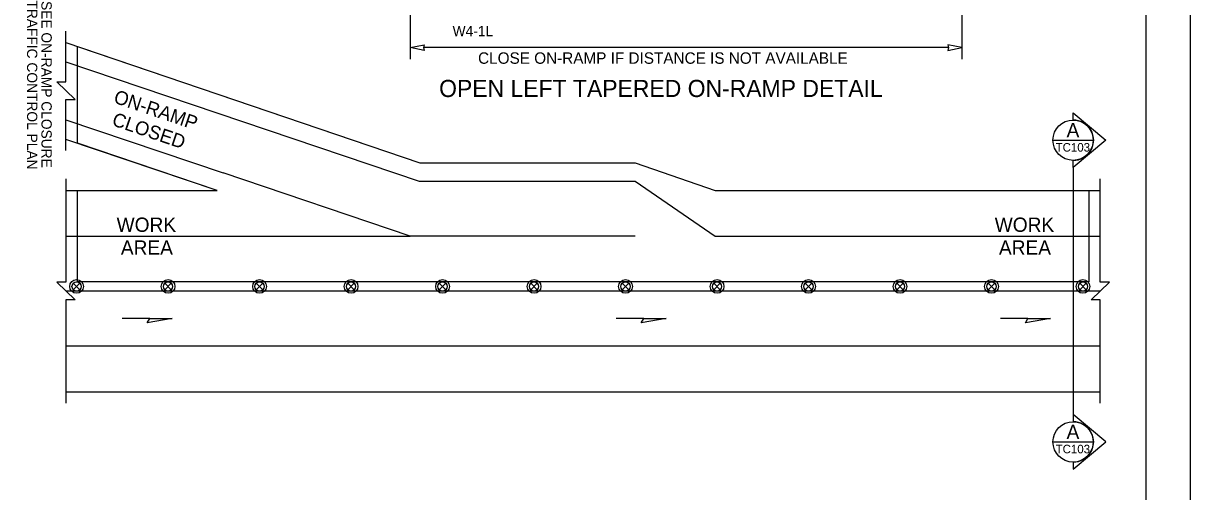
# Model space of a CAD drawing. Extents: x 99999 to 100116, y 99995 to 100013.
# Drawn here: x 100087.9 to 100096.06, y 100002.45 to 100005.73 of the extents above; entities that cross this region are included whole.
import ezdxf

# ---------------------------------------------------------------- set-up
doc = ezdxf.new("R2010")
doc.units = 0
for name, color, linetype in [('RD_MK_LineEdgeYellow', 7, 'Continuous'), ('RD_MK_LineLane', 7, 'Continuous'), ('SH_DE_DetailHeading2Text', 7, 'Continuous'), ('SH_GI_PlotLimits', 7, 'Continuous'), ('SH_GI_SheetBorder', 7, 'Continuous'), ('SH_TI_WZSectionCut', 7, 'Continuous'), ('TR_SN_ConstructionSigns', 7, 'Continuous'), ('TR_WZ_TrafficSafetyDrum', 7, 'Continuous'), ('TR_WZ_WorkAreaLabel', 7, 'Continuous'), ('TR_WZ_WorkZoneDetails', 7, 'Continuous'), ('TR_WZ_WorkZoneTextCurrent', 7, 'Continuous')]:
    doc.layers.add(name, color=color, linetype=linetype)

msp = doc.modelspace()

# ---------------------------------------------------------------- linework, layer by layer
at = {"layer": 'RD_MK_LineEdgeYellow'}
for p, q in [((100088.195, 100005.4562), (100090.6655, 100004.622)), ((100088.195, 100005.0509), (100089.2943, 100004.6797)), ((100090.6655, 100004.622), (100092.1758, 100004.622)), ((100092.1758, 100004.622), (100092.7368, 100004.238)), ((100088.195, 100004.238), (100089.2533, 100004.238)), ((100092.7368, 100004.238), (100095.43, 100004.238)), ((100088.195, 100003.47), (100095.43, 100003.47))]:
    msp.add_line(p, q, dxfattribs=at)
at = {"layer": 'RD_MK_LineLane'}
for points in [[(100092.1758, 100004.238), (100090.6024, 100004.238)], [(100095.43, 100003.854), (100088.195, 100003.854)]]:
    msp.add_lwpolyline(points, dxfattribs=at)
at = {"layer": 'SH_GI_PlotLimits'}
msp.add_lwpolyline([(100079.0625, 99999.6875), (100096.0625, 99999.6875), (100096.0625, 100010.6875), (100079.0625, 100010.6875)], close=True, dxfattribs=at)
at = {"layer": 'SH_GI_SheetBorder'}
msp.add_line((100095.75, 100010.375), (100095.75, 100000), dxfattribs=at)
at = {"layer": 'SH_TI_WZSectionCut'}
for p, q in [((100095.2407, 100005.0503), (100095.2407, 100005.1002)), ((100095.2407, 100005.1002), (100095.4688, 100004.9091)), ((100095.4688, 100004.9091), (100095.2407, 100004.718)), ((100095.2407, 100004.718), (100095.2407, 100004.7679)), ((100095.2407, 100004.718), (100095.2407, 100002.99)), ((100095.2407, 100002.99), (100095.2407, 100002.94)), ((100095.4689, 100002.7988), (100095.2407, 100002.99)), ((100095.2407, 100002.6077), (100095.4689, 100002.7988)), ((100095.2407, 100002.6576), (100095.2407, 100002.6077))]:
    msp.add_line(p, q, dxfattribs=at)
for points in [[(100095.0995, 100004.9091), (100095.3819, 100004.9091)], [(100095.0995, 100002.7988), (100095.3819, 100002.7988)]]:
    msp.add_lwpolyline(points, dxfattribs=at)
for centre in [(100095.2407, 100004.9091), (100095.2407, 100002.7988)]:
    msp.add_circle(centre, 0.1412, dxfattribs=at)
for centre in [(100095.2407, 100004.9091), (100095.2407, 100002.7988)]:
    msp.add_arc(centre, 0.1412, 269.99779, 90.00221, dxfattribs=at)
at = {"layer": 'TR_WZ_TrafficSafetyDrum'}
for p, q in [((100088.2468, 100003.8633), (100088.292, 100003.9086)), ((100088.292, 100003.8633), (100088.2468, 100003.9086)), ((100088.8868, 100003.8633), (100088.932, 100003.9086)), ((100088.932, 100003.8633), (100088.8868, 100003.9086)), ((100089.5268, 100003.8633), (100089.572, 100003.9086)), ((100089.572, 100003.8633), (100089.5268, 100003.9086)), ((100090.1668, 100003.8633), (100090.212, 100003.9086)), ((100090.212, 100003.8633), (100090.1668, 100003.9086)), ((100090.8068, 100003.8633), (100090.852, 100003.9086)), ((100090.852, 100003.8633), (100090.8068, 100003.9086)), ((100091.4468, 100003.8633), (100091.492, 100003.9086)), ((100091.492, 100003.8633), (100091.4468, 100003.9086)), ((100092.0868, 100003.8633), (100092.132, 100003.9086)), ((100092.132, 100003.8633), (100092.0868, 100003.9086)), ((100092.7268, 100003.8633), (100092.772, 100003.9086)), ((100092.772, 100003.8633), (100092.7268, 100003.9086)), ((100093.3668, 100003.8633), (100093.412, 100003.9086)), ((100093.412, 100003.8633), (100093.3668, 100003.9086)), ((100094.0068, 100003.8633), (100094.052, 100003.9086)), ((100094.052, 100003.8633), (100094.0068, 100003.9086)), ((100094.6468, 100003.8633), (100094.692, 100003.9086)), ((100094.692, 100003.8633), (100094.6468, 100003.9086)), ((100095.2868, 100003.8633), (100095.332, 100003.9086)), ((100095.332, 100003.8633), (100095.2868, 100003.9086))]:
    msp.add_line(p, q, dxfattribs=at)
for centre, radius in [((100088.2694, 100003.886), 0.048), ((100088.2694, 100003.886), 0.048), ((100088.9094, 100003.886), 0.048), ((100088.9094, 100003.886), 0.048), ((100089.5494, 100003.886), 0.048), ((100089.5494, 100003.886), 0.048), ((100090.1894, 100003.886), 0.048), ((100090.1894, 100003.886), 0.048), ((100090.8294, 100003.886), 0.048), ((100090.8294, 100003.886), 0.048), ((100091.4694, 100003.886), 0.048), ((100091.4694, 100003.886), 0.048), ((100092.1094, 100003.886), 0.048), ((100092.1094, 100003.886), 0.048), ((100092.7494, 100003.886), 0.048), ((100092.7494, 100003.886), 0.048), ((100093.3894, 100003.886), 0.048), ((100093.3894, 100003.886), 0.048), ((100094.0294, 100003.886), 0.048), ((100094.0294, 100003.886), 0.048), ((100094.6694, 100003.886), 0.048), ((100094.6694, 100003.886), 0.048), ((100095.3094, 100003.886), 0.048), ((100095.3094, 100003.886), 0.048), ((100088.2694, 100003.886), 0.032), ((100088.9094, 100003.886), 0.032), ((100089.5494, 100003.886), 0.032), ((100090.1894, 100003.886), 0.032), ((100090.8294, 100003.886), 0.032), ((100091.4694, 100003.886), 0.032), ((100092.1094, 100003.886), 0.032), ((100092.7494, 100003.886), 0.032), ((100093.3894, 100003.886), 0.032), ((100094.0294, 100003.886), 0.032), ((100094.6694, 100003.886), 0.032), ((100095.3094, 100003.886), 0.032)]:
    msp.add_circle(centre, radius, dxfattribs=at)
at = {"layer": 'TR_WZ_WorkZoneDetails'}
for p, q in [((100090.6024, 100009.294), (100090.6024, 100005.4763)), ((100094.4628, 100007.328), (100094.4628, 100005.4763)), ((100088.195, 100005.5914), (100090.6703, 100004.75)), ((100094.3691, 100005.5563), (100090.6962, 100005.5563)), ((100089.2533, 100004.558), (100088.195, 100004.915)), ((100090.6703, 100004.75), (100092.1758, 100004.75)), ((100092.1758, 100004.75), (100092.7368, 100004.558)), ((100090.6024, 100004.238), (100089.2943, 100004.6797)), ((100088.195, 100004.558), (100089.2533, 100004.558)), ((100092.7368, 100004.558), (100095.43, 100004.558)), ((100089.2533, 100004.238), (100090.6024, 100004.238)), ((100088.782, 100003.662), (100088.5891, 100003.662)), ((100092.2374, 100003.662), (100092.0446, 100003.662)), ((100094.9242, 100003.662), (100094.7313, 100003.662)), ((100088.195, 100003.15), (100095.43, 100003.15))]:
    msp.add_line(p, q, dxfattribs=at)
for points in [[(100088.195, 100004.8378), (100088.195, 100005.1943), (100088.259, 100005.1943), (100088.131, 100005.3182), (100088.195, 100005.3182), (100088.195, 100005.6714)], [(100088.195, 100004.638), (100088.195, 100003.9159), (100088.131, 100003.9159), (100088.259, 100003.792), (100088.195, 100003.792), (100088.195, 100003.07)], [(100095.43, 100003.07), (100095.43, 100003.792), (100095.366, 100003.792), (100095.494, 100003.9159), (100095.43, 100003.9159), (100095.43, 100004.638)]]:
    msp.add_lwpolyline(points, dxfattribs=at)
for points in [[(100088.275, 100003.918), (100088.275, 100004.558), (100089.2533, 100004.558), (100088.275, 100004.8881), (100088.275, 100004.8881), (100088.275, 100004.8881), (100088.275, 100005.5642), (100088.275, 100005.5642), (100088.275, 100005.5642), (100089.2641, 100005.228), (100090.6703, 100004.75), (100092.1758, 100004.75), (100092.7368, 100004.558), (100095.35, 100004.558), (100095.35, 100003.918)], [(100090.6024, 100005.5563), (100090.7007, 100005.5756), (100090.6962, 100005.5563), (100090.7007, 100005.537)], [(100094.4628, 100005.5563), (100094.3645, 100005.5756), (100094.3691, 100005.5563), (100094.3645, 100005.537)], [(100088.9392, 100003.662), (100088.7641, 100003.6311), (100088.782, 100003.662)], [(100092.3947, 100003.662), (100092.2196, 100003.6311), (100092.2374, 100003.662)], [(100095.0815, 100003.662), (100094.9064, 100003.6311), (100094.9242, 100003.662)]]:
    msp.add_lwpolyline(points, close=True, dxfattribs=at)

# ---------------------------------------------------------------- texts
at = {"layer": 'SH_DE_DetailHeading2Text'}
msp.add_text('OPEN LEFT TAPERED ON-RAMP DETAIL', height=0.12, rotation=360, dxfattribs=at).set_placement((100090.8055, 100005.211))
at = {"layer": 'SH_TI_WZSectionCut'}
for s, height, rotation, p in [('A', 0.1, 0.00995, (100095.1945, 100004.9297)), ('TC103', 0.06, 360, (100095.118, 100004.8291)), ('A', 0.1, 0.00995, (100095.1945, 100002.8195)), ('TC103', 0.06, 360, (100095.118, 100002.7188))]:
    msp.add_text(s, height=height, rotation=rotation, dxfattribs=at).set_placement(p)
at = {"layer": 'TR_SN_ConstructionSigns'}
msp.add_text('W4-1L', height=0.072, rotation=360, dxfattribs=at).set_placement((100090.8999, 100005.6363))
at = {"layer": 'TR_WZ_WorkAreaLabel'}
for s, p in [('WORK', (100088.5496, 100004.268)), ('WORK', (100094.6919, 100004.268)), ('AREA', (100088.5793, 100004.108)), ('AREA', (100094.7215, 100004.108))]:
    msp.add_text(s, height=0.1, dxfattribs=at).set_placement(p)
at = {"layer": 'TR_WZ_WorkZoneDetails'}
for s, height, rotation, p in [('TRAFFIC CONTROL PLAN', 0.072, 270, (100087.923, 100005.8862)), ('SEE ON-RAMP CLOSURE', 0.072, 270, (100088.0238, 100005.8822)), ('ON-RAMP', 0.096, 341.34097, (100088.5223, 100005.1734)), ('CLOSED', 0.096, 341.34097, (100088.5108, 100005.0152))]:
    msp.add_text(s, height=height, rotation=rotation, dxfattribs=at).set_placement(p)
at = {"layer": 'TR_WZ_WorkZoneTextCurrent'}
msp.add_text('CLOSE ON-RAMP IF DISTANCE IS NOT AVAILABLE', height=0.08, dxfattribs=at).set_placement((100091.0782, 100005.4434))

doc.saveas('drawing.dxf')
